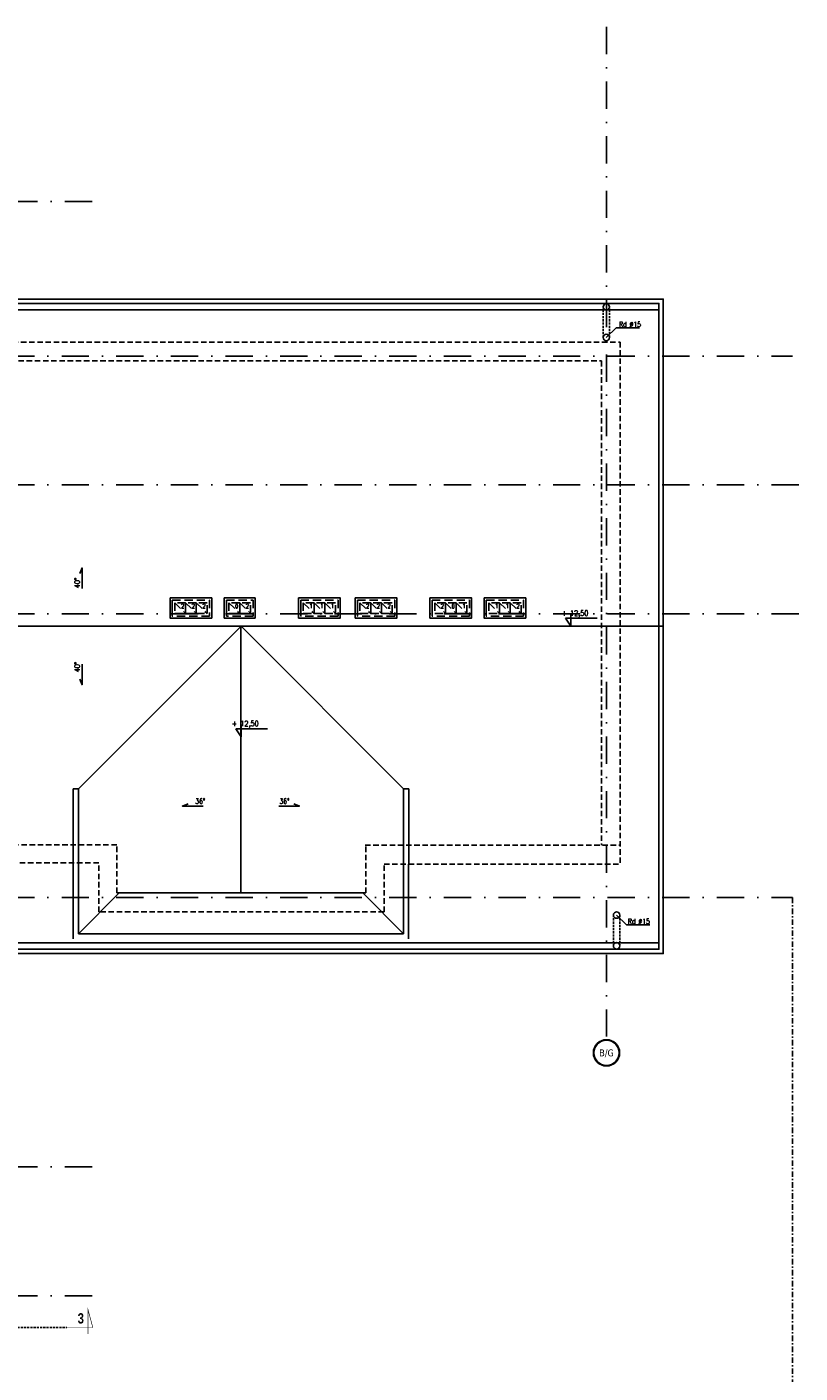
# Model space of a CAD drawing. Header units: millimetres. Extents: x 28600 to 181045, y -399112 to -163690.
# Tile 482 of 482: x 103318 to 105118, y -196709 to -193574. Entities that reach past the tile are written whole.
import ezdxf
from ezdxf.enums import TextEntityAlignment as Align

# ---------------------------------------------------------------- set-up
doc = ezdxf.new("R2010")
doc.units = ezdxf.units.MM
for name, pattern in [('6279-A-FP00$0$DASHED', [0.75, 0.5, -0.25]), ('CARKOVANA', [7.5, 5, -2.5]), ('DASHDOT', [25.4, 12.7, -6.35, 0, -6.35]), ('HIDDEN', [9.525, 6.35, -3.175])]:
    doc.linetypes.add(name, pattern=pattern)
doc.layers.get('0').update_dxf_attribs({"color": 8})
for name, color, linetype in [('!! 0_ Istn-widok', 8, 'Continuous'), ('!! 0_ Opis', 8, 'Continuous'), ('!! 0_Istn-cienka', 8, 'Continuous'), ('!! 0_Osie', 8, 'DASHDOT'), ('!! 1_Wyburzenia', 8, 'CARKOVANA'), ('0-osie-liniA', 8, 'DASHDOT'), ('0-osie-tx', 8, 'Continuous'), ('0-rzedne-blok', 8, 'Continuous')]:
    doc.layers.add(name, color=color, linetype=linetype)
doc.styles.add('ARCHETYP', font='romans.shx', dxfattribs={"height": 15})
doc.styles.add('DEUTSCH', font='SIMPLEX8')
doc.styles.add('SIMPLEX', font='simplex.shx', dxfattribs={"width": 0.77})
doc.styles.add('STYLE7', font='ARIALNB.TTF')
doc.styles.add('TAHOMA', font='tahoma.ttf')

# ---------------------------------------------------------------- blocks, each defined once
blk = doc.blocks.new('*U187')
h = blk.add_hatch(color=256)
edge = h.paths.add_edge_path()
edge.add_arc((0, 0), 30.6, 0, 360)
edge = h.paths.add_edge_path(flags=17)
edge.add_arc((0, 0), 29.4, 0, 360)
for radius in [30.6, 29.4]:
    blk.add_circle((0, 0), radius)
at = {"style": 'TAHOMA', "flags": 8}
blk.add_attdef('ANSICHTSNUMMER', text='', height=16, dxfattribs=at).set_placement((0, 0), align=Align.MIDDLE_CENTER)
blk = doc.blocks.new('BLOK OSI')
blk.add_lwpolyline([(55424.3, -195663.1), (55424.3, -200232.8)])
at = {"layer": '0-osie-liniA', "ltscale": 5}
for points in [[(54991.7, -193635.5), (54991.7, -195994)], [(51570, -194041.8), (53810.6, -194041.8)], [(48639.3, -194402.1), (55424.3, -194402.1)], [(48639.3, -194702.1), (55442.3, -194702.1)], [(48639.3, -195002.1), (55442.3, -195002.1)], [(48639.3, -195663.1), (55424.3, -195663.1)], [(51570, -196290.1), (53810.6, -196290.1)], [(51570, -196590.1), (53810.6, -196590.1)]]:
    blk.add_lwpolyline(points, dxfattribs=at)
at = {"layer": '0-osie-tx'}
ref = blk.add_blockref('*U187', (54991.7, -196024.6), dxfattribs=dict(at, rotation=180))
ref.add_attrib('ANSICHTSNUMMER', 'B/G', dxfattribs={"layer": '0', "height": 16, "style": 'TAHOMA', "flags": 8}).set_placement((54991.7, -196024.6), align=Align.MIDDLE_CENTER)
blk = doc.blocks.new('D_kota')
for p, q in [((-0.8, 15), (8.7, 15)), ((8.7, 0), (-0.8, 15)), ((8.7, 0), (8.7, 23))]:
    blk.add_line(p, q)
blk.add_lwpolyline([(-0.8, 15), (57.9, 15)])
at = {"style": 'DEUTSCH', "width": 0.8}
blk.add_attdef('POZ.ARCH', (7.3, 19.7), '', height=10, dxfattribs=at)

msp = doc.modelspace()

# ---------------------------------------------------------------- linework, layer by layer
at = {"layer": '!! 0_ Istn-widok'}
msp.add_line((103437.79193, -195685.85822), (104194.37806, -195685.85822), dxfattribs=at)
for points in [[(103004.08499, -195731.85822), (104799.08499, -195731.85822), (104799.08499, -194207.85822), (102669.08499, -194207.85822)], [(103004.08499, -195721.85822), (104789.08499, -195721.85822), (104789.08499, -194217.85822), (102669.08499, -194217.85822)], [(104789.08499, -194232.85822), (102669.08499, -194232.85822)], [(104799.08499, -194969.85822), (99815.08499, -194969.85822)], [(103437.99887, -195348.15128), (103816.29193, -194969.85822)], [(103816.08499, -195590.85822), (103816.08499, -194970.06515)], [(104194.58499, -195348.15128), (103816.29193, -194969.85822)], [(103425.79193, -195697.85822), (103425.79193, -195348.15128)], [(103425.79193, -195348.15128), (103437.79193, -195348.35822)], [(103437.79193, -195685.85822), (103437.79193, -195348.35822)], [(104194.37806, -195685.85822), (104194.58499, -195348.15128)], [(104206.60155, -195348.15128), (104194.585, -195348.14051)], [(104206.37806, -195697.85822), (104206.60155, -195348.15128)], [(103437.79193, -195685.85822), (103532.79193, -195590.85822)], [(104099.37806, -195590.85822), (103532.79193, -195590.85822)], [(104194.37806, -195685.85822), (104099.37806, -195590.85822)], [(102989.08499, -195706.85822), (104789.08499, -195706.85822)]]:
    msp.add_lwpolyline(points, dxfattribs=at)
at = {"layer": '!! 0_ Istn-widok', "linetype": '6279-A-FP00$0$DASHED', "ltscale": 10}
for points in [[(104659.09159, -194297.35822), (104659.09159, -194228.05626)], [(104674.09159, -194297.35822), (104674.09159, -194228.05626)], [(104683.09842, -195642.35822), (104683.09842, -195711.66018)], [(104698.09842, -195642.35822), (104698.09842, -195711.66018)]]:
    msp.add_lwpolyline(points, dxfattribs=at)
at = {"layer": '!! 0_ Istn-widok'}
for points in [[(103651.08499, -194903.85822), (103748.08499, -194903.85822), (103748.08499, -194950.85822), (103651.08499, -194950.85822)], [(103777.08499, -194903.85822), (103849.08499, -194903.85822), (103849.08499, -194950.85822), (103777.08499, -194950.85822)], [(103950.08499, -194903.85822), (104047.08499, -194903.85822), (104047.08499, -194950.85822), (103950.08499, -194950.85822)], [(104082.08499, -194903.85822), (104179.08499, -194903.85822), (104179.08499, -194950.85822), (104082.08499, -194950.85822)], [(104256.08499, -194903.85822), (104353.08499, -194903.85822), (104353.08499, -194950.85822), (104256.08499, -194950.85822)], [(104382.08499, -194903.85822), (104479.08499, -194903.85822), (104479.08499, -194950.85822), (104382.08499, -194950.85822)]]:
    msp.add_lwpolyline(points, close=True, dxfattribs=at)
at = {"layer": '!! 0_ Istn-widok', "linetype": 'HIDDEN', "ltscale": 3}
for points in [[(103656.08499, -194926.85822), (103656.08499, -194908.85822), (103743.08499, -194908.85822), (103743.08499, -194926.85822)], [(103662.08499, -194914.85822), (103687.08499, -194939.85822)], [(103687.08499, -194914.85822), (103712.08499, -194939.85822)], [(103712.08499, -194914.85822), (103737.08499, -194939.85822)], [(103782.08499, -194926.85822), (103782.08499, -194908.85822), (103844.08499, -194908.85822), (103844.08499, -194926.85822)], [(103788.08499, -194914.85822), (103813.08499, -194939.85822)], [(103813.08499, -194914.85822), (103838.08499, -194939.85822)], [(103955.08499, -194926.85822), (103955.08499, -194908.85822), (104042.08499, -194908.85822), (104042.08499, -194926.85822)], [(103961.08499, -194914.85822), (103986.08499, -194939.85822)], [(103986.08499, -194914.85822), (104011.08499, -194939.85822)], [(104011.08499, -194914.85822), (104036.08499, -194939.85822)], [(104087.08499, -194926.85822), (104087.08499, -194908.85822), (104174.08499, -194908.85822), (104174.08499, -194926.85822)], [(104093.08499, -194914.85822), (104118.08499, -194939.85822)], [(104118.08499, -194914.85822), (104143.08499, -194939.85822)], [(104143.08499, -194914.85822), (104168.08499, -194939.85822)], [(104261.08499, -194926.85822), (104261.08499, -194908.85822), (104348.08499, -194908.85822), (104348.08499, -194926.85822)], [(104267.08499, -194914.85822), (104292.08499, -194939.85822)], [(104292.08499, -194914.85822), (104317.08499, -194939.85822)], [(104317.08499, -194914.85822), (104342.08499, -194939.85822)], [(104387.08499, -194926.85822), (104387.08499, -194908.85822), (104474.08499, -194908.85822), (104474.08499, -194926.85822)], [(104393.08499, -194914.85822), (104418.08499, -194939.85822)], [(104418.08499, -194914.85822), (104443.08499, -194939.85822)], [(104443.08499, -194914.85822), (104468.08499, -194939.85822)]]:
    msp.add_lwpolyline(points, dxfattribs=at)
for points in [[(103656.08499, -194908.85822), (103743.08499, -194908.85822), (103743.08499, -194945.85822), (103656.08499, -194945.85822)], [(103662.08499, -194939.85822), (103687.08499, -194939.85822), (103687.08499, -194914.85822), (103662.08499, -194914.85822)], [(103687.08499, -194939.85822), (103712.08499, -194939.85822), (103712.08499, -194914.85822), (103687.08499, -194914.85822)], [(103712.08499, -194939.85822), (103737.08499, -194939.85822), (103737.08499, -194914.85822), (103712.08499, -194914.85822)], [(103782.08499, -194908.85822), (103844.08499, -194908.85822), (103844.08499, -194945.85822), (103782.08499, -194945.85822)], [(103788.08499, -194939.85822), (103813.08499, -194939.85822), (103813.08499, -194914.85822), (103788.08499, -194914.85822)], [(103813.08499, -194939.85822), (103838.08499, -194939.85822), (103838.08499, -194914.85822), (103813.08499, -194914.85822)], [(103955.08499, -194908.85822), (104042.08499, -194908.85822), (104042.08499, -194945.85822), (103955.08499, -194945.85822)], [(103961.08499, -194939.85822), (103986.08499, -194939.85822), (103986.08499, -194914.85822), (103961.08499, -194914.85822)], [(103986.08499, -194939.85822), (104011.08499, -194939.85822), (104011.08499, -194914.85822), (103986.08499, -194914.85822)], [(104011.08499, -194939.85822), (104036.08499, -194939.85822), (104036.08499, -194914.85822), (104011.08499, -194914.85822)], [(104087.08499, -194908.85822), (104174.08499, -194908.85822), (104174.08499, -194945.85822), (104087.08499, -194945.85822)], [(104093.08499, -194939.85822), (104118.08499, -194939.85822), (104118.08499, -194914.85822), (104093.08499, -194914.85822)], [(104118.08499, -194939.85822), (104143.08499, -194939.85822), (104143.08499, -194914.85822), (104118.08499, -194914.85822)], [(104143.08499, -194939.85822), (104168.08499, -194939.85822), (104168.08499, -194914.85822), (104143.08499, -194914.85822)], [(104261.08499, -194908.85822), (104348.08499, -194908.85822), (104348.08499, -194945.85822), (104261.08499, -194945.85822)], [(104267.08499, -194939.85822), (104292.08499, -194939.85822), (104292.08499, -194914.85822), (104267.08499, -194914.85822)], [(104292.08499, -194939.85822), (104317.08499, -194939.85822), (104317.08499, -194914.85822), (104292.08499, -194914.85822)], [(104317.08499, -194939.85822), (104342.08499, -194939.85822), (104342.08499, -194914.85822), (104317.08499, -194914.85822)], [(104387.08499, -194908.85822), (104474.08499, -194908.85822), (104474.08499, -194945.85822), (104387.08499, -194945.85822)], [(104393.08499, -194939.85822), (104418.08499, -194939.85822), (104418.08499, -194914.85822), (104393.08499, -194914.85822)], [(104418.08499, -194939.85822), (104443.08499, -194939.85822), (104443.08499, -194914.85822), (104418.08499, -194914.85822)], [(104443.08499, -194939.85822), (104468.08499, -194939.85822), (104468.08499, -194914.85822), (104443.08499, -194914.85822)]]:
    msp.add_lwpolyline(points, close=True, dxfattribs=at)
at = {"layer": '!! 0_ Istn-widok'}
for centre in [(104666.59159, -194226.14225), (104666.59159, -194297.35822), (104690.59842, -195642.35822), (104690.59842, -195713.95914)]:
    msp.add_circle(centre, 7.5, dxfattribs=at)
at = {"layer": '!! 0_ Opis'}
for points in [[(104689.22879, -194274.72102), (104666.59159, -194297.35822)], [(104689.22879, -194274.72102), (104744.11412, -194274.72102)], [(103446.22947, -194881.44963), (103446.22947, -194833.67735), (103440.78729, -194847.04367)], [(103446.22947, -195058.2668), (103446.22947, -195106.03907), (103440.78729, -195092.67276)], [(103727.67641, -195388.34321), (103679.90413, -195388.34321), (103693.27045, -195382.90103)], [(103904.49358, -195388.34321), (103952.26586, -195388.34321), (103938.89954, -195382.90103)], [(104713.23562, -195664.99542), (104690.59842, -195642.35822)], [(104713.23562, -195664.99542), (104768.12096, -195664.99542)]]:
    msp.add_lwpolyline(points, dxfattribs=at)
at = {"layer": '!! 0_ Opis', "const_width": 1.44}
msp.add_lwpolyline([(103410.28461, -196602.75137), (103471.11021, -196602.75137), (103459.83902, -196560.68673), (103459.83902, -196617.95777)], dxfattribs=at)
msp.add_lwpolyline([(103410.28461, -196602.75137), (103471.11021, -196602.75137), (103459.83902, -196560.68673), (103459.83902, -196617.95777)], dxfattribs=at)
at = {"layer": '!! 0_Istn-cienka', "linetype": 'HIDDEN', "ltscale": 2}
for points in [[(102599.08499, -194307.85822), (104699.08499, -194307.85822)], [(104699.08499, -194307.85822), (104699.08499, -195523.85822)], [(102555.08499, -194351.85822), (104655.08499, -194351.85822)], [(104655.08499, -194351.85822), (104655.08499, -195479.85822)], [(103527.08499, -195478.85822), (102724.08499, -195478.85822)], [(104105.08499, -195590.85822), (103527.08499, -195590.85822), (103527.08499, -195478.85822)], [(104105.08499, -195479.85822), (104699.08499, -195479.85822)], [(104107.08499, -195590.85822), (104107.08499, -195481.85822)], [(103485.08499, -195520.85822), (102768.08499, -195520.85822)], [(104149.08499, -195634.85822), (103485.08499, -195634.85822), (103485.08499, -195520.85822)], [(104149.08499, -195523.85822), (104699.08499, -195523.85822)], [(104149.08499, -195634.85822), (104149.08499, -195523.85822)], [(104107.08499, -195590.85822), (104090.08499, -195590.85822)], [(104149.08499, -195634.85822), (104085.08499, -195634.85822)]]:
    msp.add_lwpolyline(points, dxfattribs=at)
at = {"layer": '!! 1_Wyburzenia'}
msp.add_lwpolyline([(101428.23022, -196602.75137), (103410.28461, -196602.75137)], dxfattribs=at)

# ---------------------------------------------------------------- block references
at = {"layer": '!! 0_Osie'}
msp.add_blockref('BLOK OSI', (49675.37357, 61.46017), dxfattribs=at)
at = {"layer": '0-rzedne-blok'}
ref = msp.add_blockref('D_kota', (104572.82083, -194969.85822), dxfattribs=dict(at, xscale=1.250000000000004, yscale=1.250000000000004, zscale=1.250000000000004))
ref.add_attrib('POZ.ARCH', '+ 12,50', (104561.99551, -194945.27827), dxfattribs={"layer": '0', "height": 12.5, "style": 'DEUTSCH', "width": 0.8})
ref = msp.add_blockref('D_kota', (103805.25968, -195227.10822), dxfattribs=dict(at, xscale=1.250000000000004, yscale=1.250000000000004, zscale=1.250000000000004))
ref.add_attrib('POZ.ARCH', '+ 12,50', (103794.43436, -195202.52827), dxfattribs={"layer": '0', "height": 12.5, "style": 'DEUTSCH', "width": 0.8})

# ---------------------------------------------------------------- texts
at = {"layer": '!! 0_ Istn-widok', "linetype": 'HIDDEN', "ltscale": 3, "style": 'ARCHETYP', "width": 0.8}
for s, p in [('2', (103676.24643, -194927.68068)), ('2', (103701.24643, -194927.68068)), ('2', (103726.24643, -194927.68068)), ('0', (103802.24643, -194927.68068)), ('2', (103827.24643, -194927.68068)), ('1', (103975.24643, -194927.68068)), ('1', (104000.24643, -194927.68068)), ('1', (104025.24643, -194927.68068)), ('2', (104107.24643, -194927.68068)), ('2', (104132.24643, -194927.68068)), ('2', (104157.24643, -194927.68068)), ('2', (104281.24643, -194927.68068)), ('0', (104306.24643, -194927.68068)), ('1', (104331.24643, -194927.68068)), ('1', (104407.24643, -194927.68068)), ('1', (104432.24643, -194927.68068)), ('2', (104457.24643, -194927.68068))]:
    msp.add_text(s, height=10, rotation=0.00000004, dxfattribs=at).set_placement(p)
at = {"layer": '!! 0_ Opis'}
for s, rotation, style, width, p in [('Rd %%C15', 0.00000004, 'ARCHETYP', 0.7, (104696.07443, -194272.54763)), ('40%%D', 90, 'SIMPLEX', 0.75, (103440.89409, -194880.47745)), ('40%%D', 90, 'SIMPLEX', 0.75, (103440.89409, -195076.38183)), ('Rd %%C15', 0.00000004, 'ARCHETYP', 0.7, (104716.80734, -195662.82202))]:
    msp.add_text(s, height=12, rotation=rotation, dxfattribs=dict(at, style=style, width=width)).set_placement(p)
at = {"layer": '!! 0_ Opis', "style": 'SIMPLEX', "width": 0.75}
for p in [(103709.56138, -195383.00783), (103905.46575, -195383.00783)]:
    msp.add_text('36%%D', height=12, dxfattribs=at).set_placement(p)
at = {"layer": '!! 0_ Opis', "style": 'STYLE7', "text_generation_flag": 6, "width": 0.95}
msp.add_text('3', height=24, rotation=180.00000016, dxfattribs=at).set_placement((103435.94022, -196593.36749))

doc.saveas('drawing.dxf')
